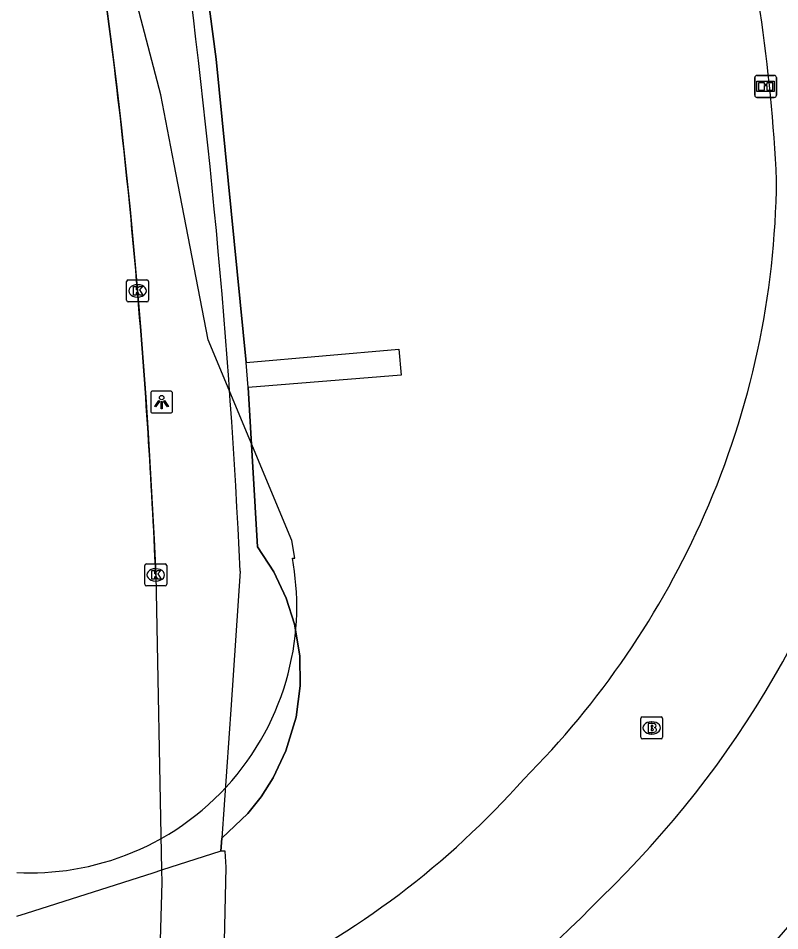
# Model space of a CAD drawing. Extents: x 155018 to 156648, y 383980 to 385733.
# Drawn here: x 156059.1 to 156093.8, y 384820.03 to 384861.6 of the extents above; entities that cross this region are included whole.
import ezdxf

# ---------------------------------------------------------------- set-up
doc = ezdxf.new("R2010")
doc.units = 0
for name, color, linetype in [('IMGEO_Brandkraan', 7, 'Continuous'), ('IMGEO_Dek', 7, 'Continuous'), ('IMGEO_Hek', 7, 'Continuous'), ('IMGEO_Informatiebord', 7, 'Continuous'), ('IMGEO_Kolk', 7, 'Continuous'), ('IMGEO_Lichtpunt', 7, 'Continuous'), ('IMGEO_OVBaan_gesloten', 7, 'Continuous'), ('IMGEO_Pand_overbouw', 7, 'Continuous'), ('IMGEO_Parkeervlak_open', 7, 'Continuous'), ('IMGEO_Rijbaan_lokaal_gesloten', 7, 'Continuous'), ('IMGEO_Rijbaan_regionaal_gesloten', 7, 'Continuous'), ('IMGEO_Voetpad_gesloten', 7, 'Continuous'), ('IMGEO_Voetpad_op_trap', 7, 'Continuous')]:
    doc.layers.add(name, color=color, linetype=linetype)

msp = doc.modelspace()

# ---------------------------------------------------------------- linework, layer by layer
at = {"layer": 'IMGEO_Brandkraan'}
for p, q in [((156087.465, 384828.845), (156087.465, 384829.697)), ((156087.54, 384829.771), (156088.392, 384829.771)), ((156087.953, 384829.551), (156087.978, 384829.551)), ((156088.466, 384829.697), (156088.466, 384828.845)), ((156088.392, 384828.771), (156087.54, 384828.771)), ((156087.976, 384828.991), (156087.951, 384828.991))]:
    msp.add_line(p, q, dxfattribs=at)
for points in [[(156087.465, 384828.845), (156087.465, 384829.697)], [(156087.54, 384829.771), (156088.392, 384829.771)], [(156087.813, 384829.471), (156087.813, 384829.071), (156088.026, 384829.071)], [(156088.044, 384829.471), (156087.813, 384829.471)], [(156088.466, 384829.697), (156088.466, 384828.845)], [(156087.992, 384829.39), (156087.938, 384829.39), (156087.938, 384829.314)], [(156087.938, 384829.314), (156087.991, 384829.314)], [(156088, 384829.238), (156087.938, 384829.238), (156087.938, 384829.157)], [(156087.938, 384829.157), (156088, 384829.157)], [(156088.392, 384828.771), (156087.54, 384828.771)]]:
    msp.add_lwpolyline(points, dxfattribs=at)
for centre, radius, start, end in [((156087.542, 384829.695), 0.0765, 91.552, 178.448), ((156087.542, 384829.695), 0.0765, 91.552, 178.448), ((156088.048, 384829.326), 0.145, 59.4692, 91.5367), ((156088.073, 384829.373), 0.0922, 285.5137, 58.1501), ((156088.39, 384829.695), 0.0765, 1.552, 88.448), ((156088.39, 384829.695), 0.0765, 1.552, 88.448), ((156087.993, 384829.352), 0.0379, 267.8285, 90.9355), ((156088.001, 384829.197), 0.0404, 269.8759, 90.5077), ((156088.032, 384829.322), 0.251, 268.6676, 293.5347), ((156088.078, 384829.181), 0.105, 301.3115, 78.989), ((156087.542, 384828.847), 0.0765, 181.552, 268.448), ((156087.542, 384828.847), 0.0765, 181.552, 268.448), ((156088.39, 384828.847), 0.0765, 271.552, 358.448), ((156088.39, 384828.847), 0.0765, 271.552, 358.448)]:
    msp.add_arc(centre, radius, start, end, dxfattribs=at)
for centre, major_axis, ratio, start_param, end_param in [((156087.952, 384829.271), (-0.387, 0.002), 0.722429, 4.712389, 7.853982), ((156087.977, 384829.271), (-0.39, 0.002), 0.717154, 1.570796, 4.712389)]:
    msp.add_ellipse(centre, major_axis=major_axis, ratio=ratio, start_param=start_param, end_param=end_param, dxfattribs=at)
at = {"layer": 'IMGEO_Dek'}
msp.add_lwpolyline([(156067.224, 384794.984), (156067.846, 384802.416), (156068.284, 384809.862), (156068.443, 384816.866), (156068.58, 384822.935), (156068.524, 384823.651), (156068.338, 384823.651), (156068.379, 384824.25), (156069.56, 384825.368), (156070.172, 384826.132), (156070.721, 384826.999), (156071.299, 384828.222), (156071.769, 384829.757), (156071.95, 384831.185), (156071.927, 384832.55), (156071.684, 384834), (156071.31, 384835.189), (156070.749, 384836.379), (156070.006, 384837.516), (156069.572, 384844.781), (156069.485, 384845.924), (156068.116, 384859.746), (156067.041, 384867.895)], dxfattribs=at)
at = {"layer": 'IMGEO_Hek'}
for points in [[(156069.218, 384836.408), (156068.8, 384830.329)], [(156068.8, 384830.329), (156068.379, 384824.25)]]:
    msp.add_lwpolyline(points, dxfattribs=at)
msp.add_arc((155733.312, 384820.643), 336.276, 2.68705, 7.99403, dxfattribs=at)
at = {"layer": 'IMGEO_Informatiebord'}
for p, q in [((156092.764, 384858.999), (156093.554, 384858.999)), ((156093.554, 384858.999), (156092.764, 384858.999)), ((156092.664, 384858.099), (156092.664, 384858.899)), ((156092.664, 384858.899), (156092.664, 384858.099)), ((156093.654, 384858.899), (156093.654, 384858.099)), ((156093.654, 384858.099), (156093.654, 384858.899)), ((156093.554, 384857.999), (156092.764, 384857.999)), ((156092.764, 384857.999), (156093.554, 384857.999))]:
    msp.add_line(p, q, dxfattribs=at)
for points in [[(156092.765, 384858.731), (156093.553, 384858.731), (156093.553, 384858.267), (156092.765, 384858.267), (156092.765, 384858.731)], [(156092.83, 384858.666), (156092.83, 384858.332), (156093.105, 384858.332), (156093.106, 384858.545), (156093.21, 384858.546), (156093.211, 384858.332), (156093.488, 384858.332), (156093.488, 384858.666), (156093.212, 384858.666), (156093.212, 384858.586), (156093.106, 384858.586), (156093.106, 384858.666), (156092.83, 384858.666)]]:
    msp.add_lwpolyline(points, dxfattribs=at)
for centre, start, end in [((156092.764, 384858.899), 90, 180), ((156092.764, 384858.899), 90, 180), ((156093.554, 384858.899), 0, 90), ((156093.554, 384858.899), 360, 90), ((156092.764, 384858.099), 180, 270), ((156092.764, 384858.099), 180, 270), ((156093.554, 384858.099), 270, 0), ((156093.554, 384858.099), 270, 0)]:
    msp.add_arc(centre, 0.1, start, end, dxfattribs=at)
at = {"layer": 'IMGEO_Kolk'}
for p, q in [((156064.036, 384848.758), (156064.036, 384849.61)), ((156064.111, 384849.684), (156064.963, 384849.684)), ((156064.524, 384849.464), (156064.549, 384849.464)), ((156065.037, 384849.61), (156065.037, 384848.758)), ((156064.963, 384848.684), (156064.111, 384848.684)), ((156064.547, 384848.904), (156064.522, 384848.904)), ((156064.867, 384835.817), (156064.867, 384836.669)), ((156064.942, 384836.743), (156065.794, 384836.743)), ((156065.355, 384836.523), (156065.38, 384836.523)), ((156065.868, 384836.669), (156065.868, 384835.817)), ((156065.794, 384835.743), (156064.942, 384835.743)), ((156065.378, 384835.963), (156065.353, 384835.963))]:
    msp.add_line(p, q, dxfattribs=at)
for points in [[(156064.036, 384848.758), (156064.036, 384849.61)], [(156064.111, 384849.684), (156064.963, 384849.684)], [(156065.037, 384849.61), (156065.037, 384848.758)], [(156064.357, 384849.384), (156064.48, 384849.384), (156064.48, 384849.233), (156064.61, 384849.384), (156064.774, 384849.384), (156064.628, 384849.233), (156064.781, 384848.984), (156064.629, 384848.984), (156064.544, 384849.148), (156064.48, 384849.081), (156064.48, 384848.984), (156064.357, 384848.984), (156064.357, 384849.384)], [(156064.963, 384848.684), (156064.111, 384848.684)], [(156064.867, 384835.817), (156064.867, 384836.669)], [(156064.942, 384836.743), (156065.794, 384836.743)], [(156065.868, 384836.669), (156065.868, 384835.817)], [(156065.188, 384836.443), (156065.311, 384836.443), (156065.311, 384836.292), (156065.441, 384836.443), (156065.605, 384836.443), (156065.459, 384836.292), (156065.612, 384836.043), (156065.46, 384836.043), (156065.375, 384836.207), (156065.311, 384836.14), (156065.311, 384836.043), (156065.188, 384836.043), (156065.188, 384836.443)], [(156065.794, 384835.743), (156064.942, 384835.743)]]:
    msp.add_lwpolyline(points, dxfattribs=at)
for centre, start, end in [((156064.113, 384849.608), 91.552, 178.448), ((156064.113, 384849.608), 91.552, 178.448), ((156064.961, 384849.608), 1.552, 88.448), ((156064.961, 384849.608), 1.552, 88.448), ((156064.113, 384848.76), 181.552, 268.448), ((156064.113, 384848.76), 181.552, 268.448), ((156064.961, 384848.76), 271.552, 358.448), ((156064.961, 384848.76), 271.552, 358.448), ((156064.944, 384836.667), 91.552, 178.448), ((156064.944, 384836.667), 91.552, 178.448), ((156065.792, 384836.667), 1.552, 88.448), ((156065.792, 384836.667), 1.552, 88.448), ((156064.944, 384835.819), 181.552, 268.448), ((156064.944, 384835.819), 181.552, 268.448), ((156065.792, 384835.819), 271.552, 358.448), ((156065.792, 384835.819), 271.552, 358.448)]:
    msp.add_arc(centre, 0.0765, start, end, dxfattribs=at)
for centre, major_axis, ratio, start_param, end_param in [((156064.523, 384849.184), (-0.387, 0.002), 0.722429, 4.712389, 7.853982), ((156064.548, 384849.184), (-0.39, 0.002), 0.717154, 1.570796, 4.712389), ((156065.354, 384836.243), (-0.387, 0.002), 0.722429, 4.712389, 7.853982), ((156065.379, 384836.243), (-0.39, 0.002), 0.717154, 1.570796, 4.712389)]:
    msp.add_ellipse(centre, major_axis=major_axis, ratio=ratio, start_param=start_param, end_param=end_param, dxfattribs=at)
at = {"layer": 'IMGEO_Lichtpunt'}
for p, q in [((156065.138, 384844.522), (156065.138, 384843.715)), ((156065.138, 384844.522), (156065.138, 384843.715)), ((156066.04, 384844.617), (156065.232, 384844.617)), ((156066.04, 384844.617), (156065.232, 384844.617)), ((156066.134, 384843.715), (156066.134, 384844.522)), ((156066.134, 384843.715), (156066.134, 384844.522)), ((156065.232, 384843.621), (156066.04, 384843.621)), ((156065.232, 384843.621), (156066.04, 384843.621))]:
    msp.add_line(p, q, dxfattribs=at)
for points in [[(156065.512, 384844.186), (156065.551, 384844.158), (156065.363, 384843.896), (156065.325, 384843.923), (156065.512, 384844.186)], [(156065.614, 384844.138), (156065.661, 384844.138), (156065.661, 384843.816), (156065.614, 384843.816), (156065.614, 384844.138)], [(156065.724, 384844.158), (156065.762, 384844.185), (156065.949, 384843.923), (156065.91, 384843.895), (156065.724, 384844.158)]]:
    msp.add_lwpolyline(points, dxfattribs=at)
msp.add_circle((156065.637, 384844.32), 0.0994, dxfattribs=at)
for centre, start, end in [((156065.232, 384844.522), 90, 180), ((156065.232, 384844.522), 90, 180), ((156066.04, 384844.522), 0, 90), ((156066.04, 384844.522), 0, 90), ((156065.232, 384843.715), 180, 270), ((156065.232, 384843.715), 180, 270), ((156066.04, 384843.715), 270, 0), ((156066.04, 384843.715), 270, 360)]:
    msp.add_arc(centre, 0.0946, start, end, dxfattribs=at)
at = {"layer": 'IMGEO_OVBaan_gesloten'}
for points in [[(156063.126, 384862.158), (156063.365, 384860.309), (156063.592, 384858.458), (156063.806, 384856.605), (156064.007, 384854.751), (156064.195, 384852.895), (156064.371, 384851.039), (156064.533, 384849.181), (156064.666, 384847.566), (156064.791, 384845.951), (156064.908, 384844.335), (156065.017, 384842.718), (156065.118, 384841.1), (156065.21, 384839.483), (156065.294, 384837.865), (156065.37, 384836.246), (156065.633, 384822.788)], [(156065.37, 384836.246), (156065.633, 384822.788), (156065.644, 384822.251), (156065.453, 384815.385), (156065.269, 384808.785), (156064.795, 384801.295), (156064.784, 384801.173), (156064.132, 384793.82), (156064.096, 384793.461), (156063.458, 384787.739)], [(156065.633, 384822.788), (156065.24, 384822.662), (156059.457, 384820.815), (156059.02, 384820.675)]]:
    msp.add_lwpolyline(points, dxfattribs=at)
for centre, radius, start, end in [((155797.021, 384826.732), 268.452, 4.79683, 7.98111), ((155745.764, 384822.059), 319.92, 2.54155, 4.86313)]:
    msp.add_arc(centre, radius, start, end, dxfattribs=at)
at = {"layer": 'IMGEO_Pand_overbouw'}
msp.add_lwpolyline([(156059.036, 384822.687), (156059.349, 384822.675), (156059.665, 384822.671), (156059.985, 384822.675), (156060.309, 384822.689), (156060.635, 384822.711), (156060.965, 384822.742), (156061.296, 384822.782), (156061.63, 384822.833), (156061.966, 384822.893), (156062.302, 384822.963), (156062.64, 384823.044), (156062.978, 384823.135), (156063.316, 384823.236), (156063.653, 384823.348), (156063.989, 384823.471), (156064.324, 384823.605), (156064.657, 384823.75), (156064.988, 384823.905), (156065.315, 384824.072), (156065.639, 384824.249), (156065.959, 384824.437), (156066.275, 384824.635), (156066.585, 384824.844), (156066.89, 384825.063), (156067.188, 384825.292), (156067.481, 384825.53), (156067.766, 384825.779), (156068.043, 384826.036), (156068.313, 384826.302), (156068.575, 384826.577), (156068.827, 384826.859), (156069.071, 384827.149), (156069.305, 384827.447), (156069.53, 384827.751), (156069.745, 384828.061), (156069.949, 384828.377), (156070.143, 384828.698), (156070.326, 384829.024), (156070.499, 384829.355), (156070.661, 384829.689), (156070.811, 384830.026), (156070.951, 384830.365), (156071.08, 384830.707), (156071.197, 384831.051), (156071.304, 384831.395), (156071.4, 384831.74), (156071.484, 384832.086), (156071.559, 384832.431), (156071.622, 384832.775), (156071.676, 384833.118), (156071.719, 384833.459), (156071.752, 384833.798), (156071.775, 384834.135), (156071.789, 384834.469), (156071.794, 384834.799), (156071.79, 384835.126), (156071.777, 384835.45), (156071.756, 384835.769), (156071.727, 384836.085), (156071.691, 384836.395), (156071.646, 384836.701), (156071.595, 384837.002), (156071.701, 384837.002), (156071.563, 384837.805), (156067.752, 384846.961), (156066.212, 384854.951), (156065.601, 384858.12), (156061.663, 384873.134)], dxfattribs=at)
at = {"layer": 'IMGEO_Parkeervlak_open'}
for centre, radius, start, end in [((156016.594, 384850.628), 77.147, 2.67633, 14.13919), ((156054.793, 384854.626), 38.866, 336.2774, 359.416), ((156054.001, 384855.014), 39.747, 315.0724, 336.2252), ((156052.77, 384853.04), 39.29, 295.7531, 318.3806)]:
    msp.add_arc(centre, radius, start, end, dxfattribs=at)
at = {"layer": 'IMGEO_Rijbaan_lokaal_gesloten'}
for centre, radius, start, end in [((156054.428, 384854.192), 45.174, 313.7336, 346.237), ((156050.38, 384855.228), 48.771, 291.5376, 316.3298)]:
    msp.add_arc(centre, radius, start, end, dxfattribs=at)
at = {"layer": 'IMGEO_Rijbaan_regionaal_gesloten'}
msp.add_arc((156050.236, 384857.333), 57.527, 314.44675, 343.71161, dxfattribs=at)
at = {"layer": 'IMGEO_Voetpad_gesloten'}
for points in [[(156062.331, 384892.966), (156064.757, 384880.912), (156066.062, 384873.898), (156067.041, 384867.895), (156068.116, 384859.746), (156069.485, 384845.924)], [(156067.224, 384794.984), (156067.845, 384802.401), (156067.846, 384802.416), (156068.284, 384809.862), (156068.443, 384816.866), (156068.58, 384822.935), (156068.524, 384823.651), (156068.338, 384823.651), (156068.379, 384824.25), (156069.56, 384825.368), (156070.172, 384826.132), (156070.721, 384826.999), (156071.299, 384828.222), (156071.769, 384829.757), (156071.95, 384831.185), (156071.927, 384832.55), (156071.684, 384834), (156071.31, 384835.189), (156070.749, 384836.379), (156070.006, 384837.516), (156069.572, 384844.781), (156069.485, 384845.924), (156068.116, 384859.746), (156067.041, 384867.895)], [(156069.572, 384844.781), (156069.485, 384845.924)], [(156069.572, 384844.781), (156070.006, 384837.516), (156070.749, 384836.379), (156071.31, 384835.189), (156071.684, 384834), (156071.927, 384832.55), (156071.95, 384831.185), (156071.769, 384829.757), (156071.299, 384828.222), (156070.721, 384826.999), (156070.172, 384826.132), (156069.56, 384825.368), (156068.379, 384824.25), (156068.338, 384823.651), (156065.633, 384822.788)]]:
    msp.add_lwpolyline(points, dxfattribs=at)
at = {"layer": 'IMGEO_Voetpad_op_trap'}
msp.add_lwpolyline([(156069.485, 384845.924), (156076.438, 384846.527), (156076.545, 384845.341), (156069.572, 384844.781)], dxfattribs=at)

doc.saveas('drawing.dxf')
